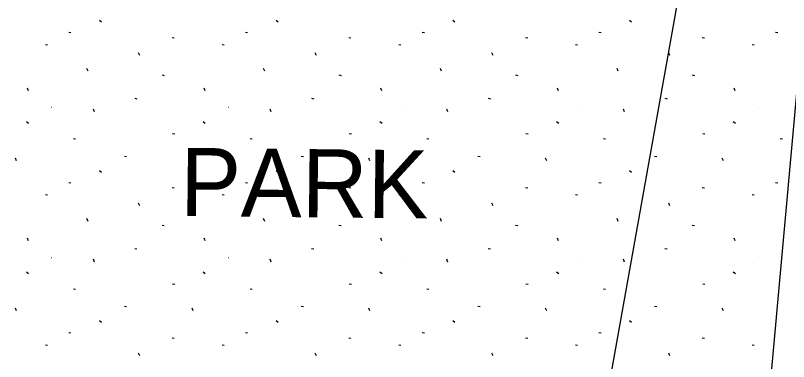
# Model space of a CAD drawing. Extents: x 413946 to 415528, y 4453939 to 4454944.
# Drawn here: x 414489.15 to 414534.51, y 4454334.93 to 4454355.22 of the extents above; entities that cross this region are included whole.
import ezdxf

# ---------------------------------------------------------------- set-up
doc = ezdxf.new("R2010")
doc.units = 0
for name, color, linetype in [('0_KADASTRO', 7, 'Continuous'), ('Level 28', 7, 'Continuous'), ('Level 33', 7, 'Continuous'), ('Level 41', 7, 'Continuous')]:
    doc.layers.add(name, color=color, linetype=linetype)

msp = doc.modelspace()

# ---------------------------------------------------------------- linework, layer by layer
at = {"layer": '0_KADASTRO'}
msp.add_line((414517.85, 4454299.04), (414529.54, 4454364.67), dxfattribs=at)
at = {"layer": 'Level 28'}
msp.add_line((414536.076, 4454362.771), (414531.337, 4454310.676), dxfattribs=at)
at = {"layer": 'Level 41'}
for p, q in [((414494.075, 4454354.947), (414494.202, 4454354.848)), ((414494.075, 4454354.947), (414494.202, 4454354.848)), ((414504.443, 4454354.947), (414504.57, 4454354.848)), ((414504.443, 4454354.947), (414504.57, 4454354.848)), ((414514.811, 4454354.947), (414514.938, 4454354.848)), ((414514.811, 4454354.947), (414514.938, 4454354.848)), ((414525.179, 4454354.947), (414525.306, 4454354.848)), ((414525.179, 4454354.947), (414525.306, 4454354.848)), ((414492.28, 4454354.242), (414492.406, 4454354.218)), ((414492.28, 4454354.242), (414492.406, 4454354.218)), ((414502.648, 4454354.242), (414502.774, 4454354.218)), ((414502.648, 4454354.242), (414502.774, 4454354.218)), ((414513.016, 4454354.242), (414513.142, 4454354.218)), ((414513.016, 4454354.242), (414513.142, 4454354.218)), ((414523.384, 4454354.242), (414523.51, 4454354.218)), ((414523.384, 4454354.242), (414523.51, 4454354.218)), ((414533.752, 4454354.242), (414533.878, 4454354.218)), ((414533.752, 4454354.242), (414533.878, 4454354.218)), ((414498.343, 4454353.938), (414498.469, 4454353.914)), ((414498.343, 4454353.938), (414498.469, 4454353.914)), ((414508.711, 4454353.938), (414508.837, 4454353.914)), ((414508.711, 4454353.938), (414508.837, 4454353.914)), ((414519.079, 4454353.938), (414519.205, 4454353.914)), ((414519.079, 4454353.938), (414519.205, 4454353.914)), ((414529.447, 4454353.938), (414529.573, 4454353.914)), ((414529.447, 4454353.938), (414529.573, 4454353.914)), ((414490.904, 4454353.528), (414491.031, 4454353.503)), ((414490.904, 4454353.528), (414491.031, 4454353.503)), ((414501.272, 4454353.528), (414501.399, 4454353.503)), ((414501.272, 4454353.528), (414501.399, 4454353.503)), ((414511.64, 4454353.528), (414511.767, 4454353.503)), ((414511.64, 4454353.528), (414511.767, 4454353.503)), ((414522.008, 4454353.528), (414522.135, 4454353.503)), ((414522.008, 4454353.528), (414522.135, 4454353.503)), ((414532.376, 4454353.528), (414532.503, 4454353.503)), ((414532.376, 4454353.528), (414532.503, 4454353.503)), ((414496.44, 4454352.869), (414496.374, 4454353.031)), ((414496.44, 4454352.869), (414496.374, 4454353.031)), ((414506.808, 4454352.869), (414506.742, 4454353.031)), ((414506.808, 4454352.869), (414506.742, 4454353.031)), ((414517.176, 4454352.869), (414517.11, 4454353.031)), ((414517.176, 4454352.869), (414517.11, 4454353.031)), ((414527.544, 4454352.869), (414527.478, 4454353.031)), ((414527.544, 4454352.869), (414527.478, 4454353.031)), ((414493.409, 4454351.954), (414493.344, 4454352.117)), ((414493.409, 4454351.954), (414493.344, 4454352.117)), ((414503.777, 4454351.954), (414503.712, 4454352.117)), ((414503.777, 4454351.954), (414503.712, 4454352.117)), ((414514.145, 4454351.954), (414514.08, 4454352.117)), ((414514.145, 4454351.954), (414514.08, 4454352.117)), ((414524.513, 4454351.954), (414524.448, 4454352.117)), ((414524.513, 4454351.954), (414524.448, 4454352.117)), ((414497.759, 4454351.733), (414497.885, 4454351.71)), ((414497.759, 4454351.733), (414497.885, 4454351.71)), ((414508.127, 4454351.733), (414508.253, 4454351.71)), ((414508.127, 4454351.733), (414508.253, 4454351.71)), ((414518.495, 4454351.733), (414518.621, 4454351.71)), ((414518.495, 4454351.733), (414518.621, 4454351.71)), ((414528.863, 4454351.733), (414528.989, 4454351.71)), ((414528.863, 4454351.733), (414528.989, 4454351.71)), ((414489.913, 4454350.805), (414489.849, 4454350.966)), ((414489.913, 4454350.805), (414489.849, 4454350.966)), ((414500.281, 4454350.805), (414500.217, 4454350.966)), ((414500.281, 4454350.805), (414500.217, 4454350.966)), ((414510.649, 4454350.805), (414510.585, 4454350.966)), ((414510.649, 4454350.805), (414510.585, 4454350.966)), ((414521.017, 4454350.805), (414520.953, 4454350.966)), ((414521.017, 4454350.805), (414520.953, 4454350.966)), ((414531.385, 4454350.805), (414531.321, 4454350.966)), ((414531.385, 4454350.805), (414531.321, 4454350.966)), ((414496.155, 4454350.366), (414496.281, 4454350.342)), ((414496.155, 4454350.366), (414496.281, 4454350.342)), ((414506.523, 4454350.366), (414506.649, 4454350.342)), ((414506.523, 4454350.366), (414506.649, 4454350.342)), ((414516.891, 4454350.366), (414517.017, 4454350.342)), ((414516.891, 4454350.366), (414517.017, 4454350.342)), ((414527.259, 4454350.366), (414527.385, 4454350.342)), ((414527.259, 4454350.366), (414527.385, 4454350.342)), ((414491.271, 4454349.841), (414491.279, 4454349.839)), ((414491.271, 4454349.841), (414491.279, 4454349.839)), ((414493.79, 4454349.571), (414493.725, 4454349.734)), ((414493.79, 4454349.571), (414493.725, 4454349.734)), ((414501.639, 4454349.841), (414501.647, 4454349.839)), ((414501.639, 4454349.841), (414501.647, 4454349.839)), ((414504.158, 4454349.571), (414504.093, 4454349.734)), ((414504.158, 4454349.571), (414504.093, 4454349.734)), ((414512.007, 4454349.841), (414512.015, 4454349.839)), ((414512.007, 4454349.841), (414512.015, 4454349.839)), ((414514.526, 4454349.571), (414514.461, 4454349.734)), ((414514.526, 4454349.571), (414514.461, 4454349.734)), ((414522.375, 4454349.841), (414522.383, 4454349.839)), ((414522.375, 4454349.841), (414522.383, 4454349.839)), ((414524.894, 4454349.571), (414524.829, 4454349.734)), ((414524.894, 4454349.571), (414524.829, 4454349.734)), ((414532.743, 4454349.841), (414532.751, 4454349.839)), ((414532.743, 4454349.841), (414532.751, 4454349.839)), ((414489.796, 4454349.002), (414489.923, 4454348.904)), ((414489.796, 4454349.002), (414489.923, 4454348.904)), ((414500.164, 4454349.002), (414500.291, 4454348.904)), ((414500.164, 4454349.002), (414500.291, 4454348.904)), ((414510.532, 4454349.002), (414510.659, 4454348.904)), ((414510.532, 4454349.002), (414510.659, 4454348.904)), ((414520.9, 4454349.002), (414521.027, 4454348.904)), ((414520.9, 4454349.002), (414521.027, 4454348.904)), ((414531.268, 4454349.002), (414531.395, 4454348.904)), ((414531.268, 4454349.002), (414531.395, 4454348.904)), ((414492.55, 4454348.003), (414492.676, 4454347.98)), ((414492.55, 4454348.003), (414492.676, 4454347.98)), ((414498.37, 4454348.298), (414498.496, 4454348.273)), ((414498.37, 4454348.298), (414498.496, 4454348.273)), ((414502.918, 4454348.003), (414503.044, 4454347.98)), ((414502.918, 4454348.003), (414503.044, 4454347.98)), ((414508.738, 4454348.298), (414508.864, 4454348.273)), ((414508.738, 4454348.298), (414508.864, 4454348.273)), ((414513.286, 4454348.003), (414513.412, 4454347.98)), ((414513.286, 4454348.003), (414513.412, 4454347.98)), ((414519.106, 4454348.298), (414519.232, 4454348.273)), ((414519.106, 4454348.298), (414519.232, 4454348.273)), ((414523.654, 4454348.003), (414523.78, 4454347.98)), ((414523.654, 4454348.003), (414523.78, 4454347.98)), ((414529.474, 4454348.298), (414529.6, 4454348.273)), ((414529.474, 4454348.298), (414529.6, 4454348.273)), ((414534.022, 4454348.003), (414534.148, 4454347.98)), ((414534.022, 4454348.003), (414534.148, 4454347.98)), ((414495.55, 4454346.979), (414495.675, 4454346.955)), ((414495.55, 4454346.979), (414495.675, 4454346.955)), ((414505.918, 4454346.979), (414506.043, 4454346.955)), ((414505.918, 4454346.979), (414506.043, 4454346.955)), ((414516.286, 4454346.979), (414516.411, 4454346.955)), ((414516.286, 4454346.979), (414516.411, 4454346.955)), ((414526.654, 4454346.979), (414526.779, 4454346.955)), ((414526.654, 4454346.979), (414526.779, 4454346.955)), ((414489.215, 4454346.7), (414489.15, 4454346.862)), ((414489.215, 4454346.7), (414489.15, 4454346.862)), ((414499.583, 4454346.7), (414499.518, 4454346.862)), ((414499.583, 4454346.7), (414499.518, 4454346.862)), ((414509.951, 4454346.7), (414509.886, 4454346.862)), ((414509.951, 4454346.7), (414509.886, 4454346.862)), ((414520.319, 4454346.7), (414520.254, 4454346.862)), ((414520.319, 4454346.7), (414520.254, 4454346.862)), ((414530.687, 4454346.7), (414530.622, 4454346.862)), ((414530.687, 4454346.7), (414530.622, 4454346.862)), ((414494.075, 4454346.141), (414494.202, 4454346.042)), ((414494.075, 4454346.141), (414494.202, 4454346.042)), ((414504.443, 4454346.141), (414504.57, 4454346.042)), ((414504.443, 4454346.141), (414504.57, 4454346.042)), ((414514.811, 4454346.141), (414514.938, 4454346.042)), ((414514.811, 4454346.141), (414514.938, 4454346.042)), ((414525.179, 4454346.141), (414525.306, 4454346.042)), ((414525.179, 4454346.141), (414525.306, 4454346.042)), ((414492.28, 4454345.436), (414492.406, 4454345.412)), ((414492.28, 4454345.436), (414492.406, 4454345.412)), ((414502.648, 4454345.436), (414502.774, 4454345.412)), ((414502.648, 4454345.436), (414502.774, 4454345.412)), ((414513.016, 4454345.436), (414513.142, 4454345.412)), ((414513.016, 4454345.436), (414513.142, 4454345.412)), ((414523.384, 4454345.436), (414523.51, 4454345.412)), ((414523.384, 4454345.436), (414523.51, 4454345.412)), ((414533.752, 4454345.436), (414533.878, 4454345.412)), ((414533.752, 4454345.436), (414533.878, 4454345.412)), ((414490.904, 4454344.722), (414491.031, 4454344.697)), ((414490.904, 4454344.722), (414491.031, 4454344.697)), ((414498.343, 4454345.132), (414498.469, 4454345.108)), ((414498.343, 4454345.132), (414498.469, 4454345.108)), ((414501.272, 4454344.722), (414501.399, 4454344.697)), ((414501.272, 4454344.722), (414501.399, 4454344.697)), ((414508.711, 4454345.132), (414508.837, 4454345.108)), ((414508.711, 4454345.132), (414508.837, 4454345.108)), ((414511.64, 4454344.722), (414511.767, 4454344.697)), ((414511.64, 4454344.722), (414511.767, 4454344.697)), ((414519.079, 4454345.132), (414519.205, 4454345.108)), ((414519.079, 4454345.132), (414519.205, 4454345.108)), ((414522.008, 4454344.722), (414522.135, 4454344.697)), ((414522.008, 4454344.722), (414522.135, 4454344.697)), ((414529.447, 4454345.132), (414529.573, 4454345.108)), ((414529.447, 4454345.132), (414529.573, 4454345.108)), ((414532.376, 4454344.722), (414532.503, 4454344.697)), ((414532.376, 4454344.722), (414532.503, 4454344.697)), ((414496.44, 4454344.063), (414496.374, 4454344.225)), ((414496.44, 4454344.063), (414496.374, 4454344.225)), ((414506.808, 4454344.063), (414506.742, 4454344.225)), ((414506.808, 4454344.063), (414506.742, 4454344.225)), ((414517.176, 4454344.063), (414517.11, 4454344.225)), ((414517.176, 4454344.063), (414517.11, 4454344.225)), ((414527.544, 4454344.063), (414527.478, 4454344.225)), ((414527.544, 4454344.063), (414527.478, 4454344.225)), ((414493.409, 4454343.148), (414493.344, 4454343.311)), ((414493.409, 4454343.148), (414493.344, 4454343.311)), ((414497.759, 4454342.927), (414497.885, 4454342.904)), ((414497.759, 4454342.927), (414497.885, 4454342.904)), ((414503.777, 4454343.148), (414503.712, 4454343.311)), ((414503.777, 4454343.148), (414503.712, 4454343.311)), ((414508.127, 4454342.927), (414508.253, 4454342.904)), ((414508.127, 4454342.927), (414508.253, 4454342.904)), ((414514.145, 4454343.148), (414514.08, 4454343.311)), ((414514.145, 4454343.148), (414514.08, 4454343.311)), ((414518.495, 4454342.927), (414518.621, 4454342.904)), ((414518.495, 4454342.927), (414518.621, 4454342.904)), ((414524.513, 4454343.148), (414524.448, 4454343.311)), ((414524.513, 4454343.148), (414524.448, 4454343.311)), ((414528.863, 4454342.927), (414528.989, 4454342.904)), ((414528.863, 4454342.927), (414528.989, 4454342.904)), ((414489.913, 4454341.999), (414489.849, 4454342.16)), ((414489.913, 4454341.999), (414489.849, 4454342.16)), ((414500.281, 4454341.999), (414500.217, 4454342.16)), ((414500.281, 4454341.999), (414500.217, 4454342.16)), ((414510.649, 4454341.999), (414510.585, 4454342.16)), ((414510.649, 4454341.999), (414510.585, 4454342.16)), ((414521.017, 4454341.999), (414520.953, 4454342.16)), ((414521.017, 4454341.999), (414520.953, 4454342.16)), ((414531.385, 4454341.999), (414531.321, 4454342.16)), ((414531.385, 4454341.999), (414531.321, 4454342.16)), ((414496.155, 4454341.56), (414496.281, 4454341.536)), ((414496.155, 4454341.56), (414496.281, 4454341.536)), ((414506.523, 4454341.56), (414506.649, 4454341.536)), ((414506.523, 4454341.56), (414506.649, 4454341.536)), ((414516.891, 4454341.56), (414517.017, 4454341.536)), ((414516.891, 4454341.56), (414517.017, 4454341.536)), ((414527.259, 4454341.56), (414527.385, 4454341.536)), ((414527.259, 4454341.56), (414527.385, 4454341.536)), ((414491.271, 4454341.035), (414491.279, 4454341.033)), ((414491.271, 4454341.035), (414491.279, 4454341.033)), ((414493.79, 4454340.765), (414493.725, 4454340.928)), ((414493.79, 4454340.765), (414493.725, 4454340.928)), ((414501.639, 4454341.035), (414501.647, 4454341.033)), ((414501.639, 4454341.035), (414501.647, 4454341.033)), ((414504.158, 4454340.765), (414504.093, 4454340.928)), ((414504.158, 4454340.765), (414504.093, 4454340.928)), ((414512.007, 4454341.035), (414512.015, 4454341.033)), ((414512.007, 4454341.035), (414512.015, 4454341.033)), ((414514.526, 4454340.765), (414514.461, 4454340.928)), ((414514.526, 4454340.765), (414514.461, 4454340.928)), ((414522.375, 4454341.035), (414522.383, 4454341.033)), ((414522.375, 4454341.035), (414522.383, 4454341.033)), ((414524.894, 4454340.765), (414524.829, 4454340.928)), ((414524.894, 4454340.765), (414524.829, 4454340.928)), ((414532.743, 4454341.035), (414532.751, 4454341.033)), ((414532.743, 4454341.035), (414532.751, 4454341.033)), ((414489.796, 4454340.196), (414489.923, 4454340.098)), ((414489.796, 4454340.196), (414489.923, 4454340.098)), ((414500.164, 4454340.196), (414500.291, 4454340.098)), ((414500.164, 4454340.196), (414500.291, 4454340.098)), ((414510.532, 4454340.196), (414510.659, 4454340.098)), ((414510.532, 4454340.196), (414510.659, 4454340.098)), ((414520.9, 4454340.196), (414521.027, 4454340.098)), ((414520.9, 4454340.196), (414521.027, 4454340.098)), ((414531.268, 4454340.196), (414531.395, 4454340.098)), ((414531.268, 4454340.196), (414531.395, 4454340.098)), ((414498.37, 4454339.492), (414498.496, 4454339.467)), ((414498.37, 4454339.492), (414498.496, 4454339.467)), ((414508.738, 4454339.492), (414508.864, 4454339.467)), ((414508.738, 4454339.492), (414508.864, 4454339.467)), ((414519.106, 4454339.492), (414519.232, 4454339.467)), ((414519.106, 4454339.492), (414519.232, 4454339.467)), ((414529.474, 4454339.492), (414529.6, 4454339.467)), ((414529.474, 4454339.492), (414529.6, 4454339.467)), ((414492.55, 4454339.197), (414492.676, 4454339.174)), ((414492.55, 4454339.197), (414492.676, 4454339.174)), ((414502.918, 4454339.197), (414503.044, 4454339.174)), ((414502.918, 4454339.197), (414503.044, 4454339.174)), ((414513.286, 4454339.197), (414513.412, 4454339.174)), ((414513.286, 4454339.197), (414513.412, 4454339.174)), ((414523.654, 4454339.197), (414523.78, 4454339.174)), ((414523.654, 4454339.197), (414523.78, 4454339.174)), ((414489.215, 4454337.894), (414489.15, 4454338.056)), ((414489.215, 4454337.894), (414489.15, 4454338.056)), ((414495.55, 4454338.173), (414495.675, 4454338.149)), ((414495.55, 4454338.173), (414495.675, 4454338.149)), ((414499.583, 4454337.894), (414499.518, 4454338.056)), ((414499.583, 4454337.894), (414499.518, 4454338.056)), ((414505.918, 4454338.173), (414506.043, 4454338.149)), ((414505.918, 4454338.173), (414506.043, 4454338.149)), ((414509.951, 4454337.894), (414509.886, 4454338.056)), ((414509.951, 4454337.894), (414509.886, 4454338.056)), ((414516.286, 4454338.173), (414516.411, 4454338.149)), ((414516.286, 4454338.173), (414516.411, 4454338.149)), ((414520.319, 4454337.894), (414520.254, 4454338.056)), ((414520.319, 4454337.894), (414520.254, 4454338.056)), ((414526.654, 4454338.173), (414526.779, 4454338.149)), ((414526.654, 4454338.173), (414526.779, 4454338.149)), ((414530.687, 4454337.894), (414530.622, 4454338.056)), ((414530.687, 4454337.894), (414530.622, 4454338.056)), ((414494.075, 4454337.335), (414494.202, 4454337.236)), ((414494.075, 4454337.335), (414494.202, 4454337.236)), ((414504.443, 4454337.335), (414504.57, 4454337.236)), ((414504.443, 4454337.335), (414504.57, 4454337.236)), ((414514.811, 4454337.335), (414514.938, 4454337.236)), ((414514.811, 4454337.335), (414514.938, 4454337.236)), ((414525.179, 4454337.335), (414525.306, 4454337.236)), ((414525.179, 4454337.335), (414525.306, 4454337.236)), ((414492.28, 4454336.63), (414492.406, 4454336.606)), ((414492.28, 4454336.63), (414492.406, 4454336.606)), ((414502.648, 4454336.63), (414502.774, 4454336.606)), ((414502.648, 4454336.63), (414502.774, 4454336.606)), ((414513.016, 4454336.63), (414513.142, 4454336.606)), ((414513.016, 4454336.63), (414513.142, 4454336.606)), ((414523.384, 4454336.63), (414523.51, 4454336.606)), ((414523.384, 4454336.63), (414523.51, 4454336.606)), ((414498.343, 4454336.326), (414498.469, 4454336.302)), ((414498.343, 4454336.326), (414498.469, 4454336.302)), ((414508.711, 4454336.326), (414508.837, 4454336.302)), ((414508.711, 4454336.326), (414508.837, 4454336.302)), ((414519.079, 4454336.326), (414519.205, 4454336.302)), ((414519.079, 4454336.326), (414519.205, 4454336.302)), ((414529.447, 4454336.326), (414529.573, 4454336.302)), ((414529.447, 4454336.326), (414529.573, 4454336.302)), ((414490.904, 4454335.916), (414491.031, 4454335.891)), ((414490.904, 4454335.916), (414491.031, 4454335.891)), ((414501.272, 4454335.916), (414501.399, 4454335.891)), ((414501.272, 4454335.916), (414501.399, 4454335.891)), ((414511.64, 4454335.916), (414511.767, 4454335.891)), ((414511.64, 4454335.916), (414511.767, 4454335.891)), ((414522.008, 4454335.916), (414522.135, 4454335.891)), ((414522.008, 4454335.916), (414522.135, 4454335.891)), ((414532.376, 4454335.916), (414532.503, 4454335.891)), ((414532.376, 4454335.916), (414532.503, 4454335.891)), ((414496.44, 4454335.257), (414496.374, 4454335.419)), ((414496.44, 4454335.257), (414496.374, 4454335.419)), ((414506.808, 4454335.257), (414506.742, 4454335.419)), ((414506.808, 4454335.257), (414506.742, 4454335.419)), ((414517.176, 4454335.257), (414517.11, 4454335.419)), ((414517.176, 4454335.257), (414517.11, 4454335.419)), ((414527.544, 4454335.257), (414527.478, 4454335.419)), ((414527.544, 4454335.257), (414527.478, 4454335.419))]:
    msp.add_line(p, q, dxfattribs=at)

# ---------------------------------------------------------------- texts
at = {"layer": 'Level 33'}
msp.add_text('PARK', height=4, rotation=359.4136, dxfattribs=at).set_placement((414498.796, 4454343.465))

doc.saveas('drawing.dxf')
